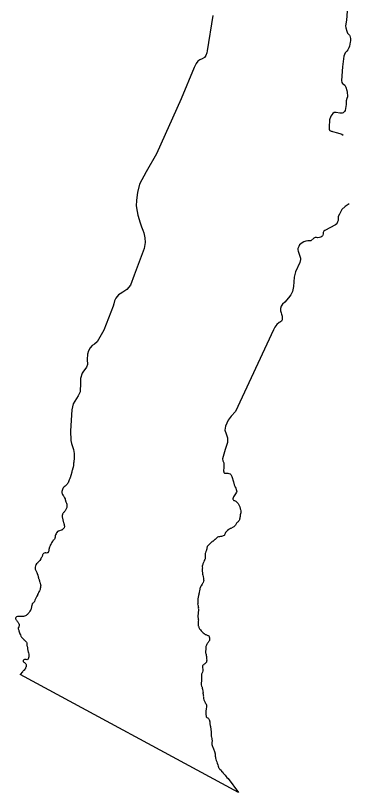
# Model space of a CAD drawing. Extents: x 3903937 to 3942190, y 260677 to 286651.
# Drawn here: x 3929280.7 to 3929344.6, y 263980 to 264128.3 of the extents above; entities that cross this region are included whole.
import ezdxf

# ---------------------------------------------------------------- set-up
doc = ezdxf.new("R2010")
doc.units = 0
doc.layers.add('V-ANNO-NPLT', color=7, linetype='Continuous')

msp = doc.modelspace()

# ---------------------------------------------------------------- linework, layer by layer
at = {"layer": 'V-ANNO-NPLT'}
for points in [[(3929318.36, 264128.32), (3929317.26, 264121.61), (3929317.19, 264121.21), (3929317, 264120.69), (3929316.73, 264120.28), (3929316.27, 264120.03), (3929315.87, 264119.88), (3929315.5, 264119.59), (3929315.16, 264119.18), (3929314.76, 264118.43), (3929312.29, 264112.45), (3929307.58, 264101.89), (3929305.65, 264098.48), (3929304.34, 264096.11), (3929303.98, 264094.54), (3929303.87, 264093.58), (3929303.76, 264092.98), (3929303.74, 264092), (3929303.9, 264090.91), (3929304.04, 264090.18), (3929304.45, 264088.76), (3929304.7, 264087.99), (3929304.99, 264087.34), (3929305.15, 264086.84), (3929305.36, 264085.88), (3929305.46, 264084.96), (3929305.24, 264083.81), (3929303.36, 264078.73), (3929302.66, 264076.81), (3929301.91, 264076.02), (3929301.15, 264075.5), (3929300.65, 264075.21), (3929300.32, 264075.01), (3929299.81, 264074.38), (3929299.58, 264073.84), (3929299.47, 264073.28), (3929299.34, 264072.8), (3929297.53, 264068.22), (3929296.31, 264066.05), (3929295.78, 264065.58), (3929295.3, 264065.29), (3929294.94, 264064.87), (3929294.63, 264064.31), (3929294.46, 264063.68), (3929294.37, 264062.64), (3929294.43, 264061.7), (3929294.22, 264061.18), (3929293.92, 264060.76), (3929293.69, 264060.45), (3929293.4, 264060.02), (3929293.08, 264059.04), (3929293.1, 264058.22), (3929293.05, 264056.47), (3929292.67, 264055.68), (3929291.72, 264054.18), (3929291.48, 264053.05), (3929291.19, 264049.05), (3929291.23, 264047.21), (3929291.41, 264046.61), (3929291.78, 264045.44), (3929291.9, 264044.68), (3929291.88, 264043.75), (3929291.83, 264043.16)], [(3929343.92, 264129.16), (3929343.79, 264127.41), (3929343.62, 264126.38), (3929343.67, 264125.96), (3929343.85, 264125.35), (3929344.02, 264124.98), (3929344.35, 264124.6), (3929344.45, 264124.43), (3929344.53, 264124.17), (3929344.56, 264123.92), (3929344.55, 264123.5), (3929344.52, 264123.22), (3929344.47, 264122.86), (3929344.36, 264122.45), (3929344.24, 264122.13), (3929344.04, 264121.75), (3929343.86, 264121.53), (3929343.69, 264121.35), (3929343.56, 264121.19), (3929343.4, 264120.91), (3929343.27, 264120.59), (3929343.04, 264118.52), (3929342.86, 264115.92), (3929342.89, 264115.55), (3929343.02, 264115.33), (3929343.21, 264115.23), (3929343.46, 264115.02), (3929343.67, 264114.66), (3929343.86, 264114), (3929343.94, 264113.7), (3929343.96, 264113.46), (3929343.99, 264113.18), (3929343.99, 264112.81), (3929343.9, 264112.49), (3929343.77, 264112.04), (3929343.76, 264111.91), (3929343.72, 264111.72), (3929343.73, 264111.48), (3929343.75, 264111.31), (3929343.71, 264110.97), (3929343.64, 264110.55), (3929343.56, 264110.18), (3929343.42, 264109.97), (3929343.17, 264109.76), (3929343, 264109.7), (3929342.83, 264109.67), (3929342.55, 264109.69), (3929341.86, 264109.81), (3929341.47, 264109.79), (3929341.2, 264109.64), (3929340.84, 264109.14), (3929340.59, 264108.44), (3929340.49, 264107.02), (3929340.48, 264106.63), (3929340.54, 264106.45), (3929340.61, 264106.36), (3929340.86, 264106.26), (3929340.99, 264106.23), (3929341.16, 264106.2), (3929341.38, 264106.13), (3929341.81, 264106.01), (3929342.53, 264105.81), (3929342.7, 264105.76), (3929342.92, 264105.65), (3929343.17, 264105.48)], [(3929344.3, 264092.36), (3929343.56, 264091.83), (3929342.94, 264091.3), (3929342.47, 264090.42), (3929342.23, 264089.98), (3929342.22, 264089.53), (3929342.2, 264089.18), (3929342.12, 264088.92), (3929341.99, 264088.58), (3929341.71, 264088.36), (3929339.65, 264087.25), (3929339.51, 264087.13), (3929339.39, 264086.89), (3929339.35, 264086.66), (3929339.29, 264086.4), (3929339.21, 264086.24), (3929339.09, 264086.13), (3929338.9, 264086), (3929338.65, 264085.93), (3929338.26, 264085.91), (3929338.07, 264085.95), (3929337.97, 264085.96), (3929337.84, 264085.94), (3929337.73, 264085.9), (3929337.56, 264085.79), (3929336.99, 264085.33), (3929336.45, 264085.31), (3929336.03, 264085.25), (3929335.68, 264085.13), (3929335.37, 264084.93), (3929335.08, 264084.73), (3929334.88, 264084.53), (3929334.69, 264084.25), (3929334.55, 264083.87), (3929334.53, 264083.59), (3929334.58, 264083.33), (3929334.7, 264082.93), (3929334.9, 264082.4), (3929335.05, 264081.97), (3929335.07, 264081.75), (3929334.93, 264081.19), (3929334.08, 264079.37), (3929333.82, 264078.35), (3929333.7, 264076.59), (3929333.49, 264075.62), (3929333.19, 264075), (3929332.77, 264074.4), (3929332.06, 264073.62), (3929331.61, 264073.21), (3929331.34, 264072.85), (3929331.22, 264072.41), (3929331.23, 264071.95), (3929331.36, 264071.55), (3929331.43, 264071.31), (3929331.49, 264071.14), (3929331.54, 264070.9), (3929331.57, 264070.55), (3929331.53, 264070.19), (3929331.49, 264070.11), (3929331.39, 264069.97), (3929331.22, 264069.86), (3929330.97, 264069.71), (3929330.55, 264069.35), (3929330.12, 264068.79), (3929329.87, 264068.29)], [(3929329.87, 264068.29), (3929322.66, 264052.71), (3929321.85, 264051.84), (3929321.26, 264051.08), (3929320.74, 264049.91), (3929320.61, 264049.15), (3929320.89, 264048.44), (3929321.14, 264047.72), (3929321.13, 264046.83), (3929320.7, 264045.48), (3929320.15, 264043.66)], [(3929291.83, 264043.16), (3929291.81, 264043.01), (3929291.79, 264042.89), (3929291.79, 264042.53), (3929291.77, 264042.4), (3929291.7, 264042.11), (3929291.64, 264041.91), (3929291.59, 264041.72), (3929291.56, 264041.63), (3929291.5, 264041.46), (3929291.46, 264041.3), (3929291.43, 264041.12), (3929291.25, 264040.49), (3929291.21, 264040.31), (3929291.18, 264040.19), (3929291.13, 264040.1), (3929291.1, 264040), (3929291.06, 264039.89), (3929291.03, 264039.79), (3929290.93, 264039.64), (3929290.87, 264039.47), (3929290.82, 264039.31), (3929290.74, 264039.12), (3929290.69, 264039.02), (3929290.64, 264038.94), (3929290.57, 264038.83), (3929290.3, 264038.59), (3929290.18, 264038.49), (3929289.99, 264038.32), (3929289.91, 264038.24), (3929289.79, 264038.14), (3929289.75, 264038.04), (3929289.66, 264037.81), (3929289.6, 264037.66), (3929289.57, 264037.45), (3929289.57, 264037.19), (3929289.59, 264037.04), (3929289.63, 264036.97), (3929289.69, 264036.88), (3929289.83, 264036.68), (3929289.88, 264036.61), (3929290, 264036.38), (3929290.06, 264036.26), (3929290.16, 264036.02), (3929290.21, 264035.93), (3929290.34, 264035.49), (3929290.4, 264035.33), (3929290.43, 264035.21), (3929290.47, 264035.03), (3929290.47, 264034.95), (3929290.49, 264034.81), (3929290.48, 264034.69), (3929290.5, 264034.6), (3929290.5, 264034.51), (3929290.47, 264034.39), (3929290.43, 264034.25), (3929290.4, 264034.13), (3929290.34, 264034.03), (3929290.25, 264033.85), (3929290.18, 264033.75), (3929290.06, 264033.62), (3929289.96, 264033.5), (3929289.87, 264033.41), (3929289.79, 264033.32), (3929289.72, 264033.22), (3929289.67, 264033.1), (3929289.65, 264033.02), (3929289.62, 264032.94), (3929289.59, 264032.71), (3929289.59, 264032.61), (3929289.73, 264032.01), (3929289.82, 264031.72), (3929289.86, 264031.58), (3929289.95, 264031.3), (3929289.99, 264031.19), (3929290.01, 264030.96), (3929290.04, 264030.88), (3929290.05, 264030.75), (3929289.99, 264030.53), (3929289.93, 264030.41), (3929289.87, 264030.35), (3929289.69, 264030.2), (3929289.53, 264030.09), (3929289.43, 264030.05), (3929289.08, 264029.94), (3929288.94, 264029.9), (3929288.84, 264029.86), (3929288.75, 264029.81), (3929288.61, 264029.62), (3929288.55, 264029.53), (3929288.44, 264029.33), (3929288.35, 264029.16), (3929288.29, 264028.96), (3929288.27, 264028.86), (3929288.27, 264028.74), (3929288.22, 264028.53), (3929288.19, 264028.44), (3929288.14, 264028.35), (3929288.1, 264028.28), (3929288.02, 264028.2), (3929287.95, 264028.14)], [(3929320.15, 264043.66), (3929320.24, 264043.32), (3929320.44, 264042.89), (3929320.45, 264042.3), (3929320.41, 264041.86), (3929320.37, 264041.59), (3929320.37, 264041.42), (3929320.4, 264041.23), (3929320.45, 264041.1), (3929320.58, 264040.95), (3929320.69, 264040.93), (3929320.89, 264040.93), (3929321.16, 264040.93), (3929321.36, 264040.9), (3929321.64, 264040.8), (3929321.78, 264040.72), (3929321.98, 264040.32), (3929322.25, 264039.3), (3929322.39, 264038.73), (3929322.5, 264038.48), (3929322.61, 264038.24), (3929322.7, 264038.06), (3929322.8, 264037.8), (3929322.88, 264037.43), (3929322.85, 264037.31), (3929322.66, 264037), (3929322.24, 264036.4)], [(3929322.24, 264036.4), (3929322.11, 264036.07), (3929322.14, 264035.97), (3929322.2, 264035.89), (3929322.27, 264035.8), (3929322.35, 264035.74), (3929322.46, 264035.7), (3929322.58, 264035.64), (3929322.7, 264035.57), (3929322.77, 264035.52), (3929322.82, 264035.46), (3929322.95, 264035.33), (3929323.07, 264035.22), (3929323.14, 264035.13), (3929323.24, 264035.01), (3929323.37, 264034.79), (3929323.44, 264034.63), (3929323.47, 264034.53), (3929323.52, 264034.23), (3929323.53, 264034.15), (3929323.59, 264033.99), (3929323.64, 264033.75), (3929323.66, 264033.65), (3929323.65, 264033.56), (3929323.66, 264033.46), (3929323.67, 264033.38), (3929323.63, 264033.16), (3929323.57, 264033.02), (3929323.52, 264032.83), (3929323.51, 264032.68), (3929323.47, 264032.45), (3929323.46, 264032.33), (3929323.44, 264032.19), (3929323.42, 264032.1), (3929323.41, 264032.01), (3929323.37, 264031.91), (3929323.24, 264031.77), (3929323.14, 264031.67), (3929323.06, 264031.6), (3929322.99, 264031.54), (3929322.9, 264031.43), (3929322.83, 264031.37), (3929322.76, 264031.27), (3929322.71, 264031.17), (3929322.62, 264031.02), (3929322.49, 264030.84), (3929322.33, 264030.72), (3929322.22, 264030.65), (3929321.76, 264030.41), (3929321.65, 264030.36), (3929321.57, 264030.31), (3929321.47, 264030.23), (3929321.37, 264030.16), (3929321.12, 264030.01), (3929320.98, 264029.89), (3929320.86, 264029.76), (3929320.78, 264029.7), (3929320.73, 264029.59), (3929320.67, 264029.43), (3929320.61, 264029.31), (3929320.58, 264029.2), (3929320.55, 264029.12), (3929320.48, 264029.05), (3929320.32, 264028.97), (3929320.19, 264028.92), (3929320, 264028.87), (3929319.9, 264028.86), (3929319.76, 264028.84), (3929319.6, 264028.81), (3929319.4, 264028.77), (3929319.25, 264028.72), (3929319.16, 264028.65), (3929319.07, 264028.6), (3929319.01, 264028.55), (3929318.79, 264028.31), (3929318.73, 264028.25), (3929318.4, 264027.99), (3929318.33, 264027.94), (3929318.25, 264027.86), (3929318.16, 264027.81), (3929318.03, 264027.7), (3929317.97, 264027.64), (3929317.82, 264027.52), (3929317.62, 264027.34), (3929317.35, 264027.08), (3929317.28, 264026.95), (3929317.24, 264026.79), (3929317.2, 264026.66), (3929317.16, 264026.46), (3929317.15, 264026.36), (3929317.11, 264026.24), (3929317.02, 264026.01), (3929316.91, 264025.71), (3929316.89, 264025.6), (3929316.87, 264025.27), (3929316.87, 264024.81), (3929316.86, 264024.72), (3929316.84, 264024.6), (3929316.79, 264024.49), (3929316.7, 264024.3), (3929316.6, 264024.04)], [(3929287.95, 264028.14), (3929287.86, 264028.08), (3929287.8, 264027.99), (3929287.74, 264027.9), (3929287.69, 264027.82), (3929287.6, 264027.64), (3929287.56, 264027.56), (3929287.51, 264027.46), (3929287.34, 264027.17), (3929287.3, 264027.09), (3929287.24, 264026.92), (3929287.19, 264026.82), (3929287.17, 264026.74), (3929287.12, 264026.68), (3929287.1, 264026.58), (3929287.1, 264026.49), (3929287.09, 264026.41), (3929287.09, 264026.3), (3929287.07, 264026.16), (3929287.05, 264026.06), (3929287.02, 264025.96), (3929286.97, 264025.86), (3929286.93, 264025.79), (3929286.85, 264025.75), (3929286.75, 264025.72), (3929286.59, 264025.7), (3929286.5, 264025.72), (3929286.38, 264025.73), (3929286.2, 264025.69), (3929286.08, 264025.62), (3929286, 264025.55), (3929285.93, 264025.43), (3929285.89, 264025.35), (3929285.78, 264025.05), (3929285.72, 264024.9), (3929285.62, 264024.75), (3929285.55, 264024.59), (3929285.34, 264024.29), (3929285.24, 264024.15), (3929285.13, 264024.04), (3929284.99, 264023.88), (3929284.89, 264023.76), (3929284.74, 264023.62), (3929284.61, 264023.46), (3929284.56, 264023.39), (3929284.51, 264023.26), (3929284.46, 264023.01), (3929284.44, 264022.86), (3929284.45, 264022.71), (3929284.47, 264022.61), (3929284.5, 264022.51), (3929284.7, 264022.09), (3929284.75, 264021.97), (3929284.82, 264021.81), (3929284.95, 264021.46), (3929285.04, 264021.18), (3929285.1, 264020.94), (3929285.13, 264020.85), (3929285.17, 264020.76), (3929285.2, 264020.66), (3929285.22, 264020.58), (3929285.29, 264020.37), (3929285.32, 264020.24), (3929285.36, 264020.15), (3929285.44, 264019.86), (3929285.46, 264019.74), (3929285.49, 264019.65), (3929285.52, 264019.43), (3929285.5, 264019.32), (3929285.48, 264019.24), (3929285.46, 264019.12), (3929285.43, 264018.93), (3929285.4, 264018.84), (3929285.39, 264018.75), (3929285.34, 264018.63), (3929285.27, 264018.48), (3929285.19, 264018.29), (3929285.12, 264018.16), (3929285.07, 264018.09), (3929285.02, 264017.95), (3929284.91, 264017.75), (3929284.89, 264017.66), (3929284.79, 264017.46), (3929284.68, 264017.23), (3929284.55, 264016.98), (3929284.43, 264016.67), (3929284.34, 264016.45), (3929284.28, 264016.35), (3929284.21, 264016.25), (3929284.14, 264016.17), (3929284.03, 264016.12), (3929283.87, 264015.98), (3929283.81, 264015.68), (3929283.78, 264015.49), (3929283.74, 264015.29), (3929283.72, 264015.16), (3929283.61, 264014.87), (3929283.57, 264014.78), (3929283.45, 264014.59), (3929283.4, 264014.48), (3929283.29, 264014.34)], [(3929316.6, 264024.04), (3929316.49, 264023.76), (3929316.45, 264023.63), (3929316.42, 264023.52), (3929316.36, 264023.38), (3929316.31, 264023.21), (3929316.3, 264023.07), (3929316.33, 264022.83), (3929316.32, 264022.71), (3929316.32, 264022.51), (3929316.3, 264022.34), (3929316.3, 264022.17), (3929316.33, 264022.02), (3929316.33, 264021.92), (3929316.35, 264021.77), (3929316.38, 264021.65), (3929316.4, 264021.5), (3929316.47, 264021.24), (3929316.5, 264021.12), (3929316.55, 264020.88), (3929316.58, 264020.71), (3929316.58, 264020.61), (3929316.59, 264020.48), (3929316.56, 264020.32), (3929316.46, 264020.04), (3929316.42, 264019.97), (3929316.36, 264019.85), (3929316.27, 264019.73), (3929316.08, 264019.43), (3929316.03, 264019.34), (3929315.98, 264019.26), (3929315.89, 264019.07), (3929315.86, 264018.94), (3929315.83, 264018.8), (3929315.82, 264018.69), (3929315.78, 264018.52), (3929315.71, 264018.15), (3929315.71, 264018.06), (3929315.69, 264017.95), (3929315.65, 264017.8), (3929315.6, 264017.57), (3929315.55, 264017.3), (3929315.5, 264016.96), (3929315.48, 264016.85), (3929315.47, 264016.77), (3929315.47, 264016.66), (3929315.45, 264016.48), (3929315.44, 264016.33), (3929315.45, 264016.16), (3929315.45, 264016.01), (3929315.43, 264015.92), (3929315.53, 264015.66), (3929315.55, 264015.57), (3929315.56, 264015.43), (3929315.57, 264015.35), (3929315.56, 264015.19), (3929315.58, 264014.96), (3929315.59, 264014.86), (3929315.59, 264014.72), (3929315.57, 264014.62), (3929315.56, 264014.44), (3929315.53, 264014.19), (3929315.51, 264014.06), (3929315.47, 264013.78), (3929315.49, 264013.53), (3929315.55, 264013.17), (3929315.56, 264012.99), (3929315.57, 264012.91), (3929315.55, 264012.67), (3929315.55, 264012.59), (3929315.54, 264012.45), (3929315.55, 264012.25), (3929315.55, 264012.15), (3929315.53, 264012), (3929315.53, 264011.8), (3929315.57, 264011.7), (3929315.63, 264011.61), (3929315.68, 264011.48), (3929315.73, 264011.38), (3929315.79, 264011.25), (3929315.96, 264011.02), (3929316.08, 264010.84), (3929316.26, 264010.69), (3929316.42, 264010.52), (3929316.5, 264010.47), (3929316.66, 264010.36), (3929316.77, 264010.25), (3929316.88, 264010.17), (3929316.98, 264010.11), (3929317.27, 264010.01), (3929317.37, 264009.97), (3929317.46, 264009.94), (3929317.56, 264009.87), (3929317.64, 264009.78), (3929317.66, 264009.66), (3929317.69, 264009.55), (3929317.68, 264009.47), (3929317.69, 264009.32), (3929317.68, 264009.12), (3929317.67, 264009.01), (3929317.63, 264008.9)], [(3929283.29, 264014.34), (3929283.19, 264014.21), (3929283.07, 264014.08), (3929282.97, 264013.98), (3929282.9, 264013.89), (3929282.84, 264013.83), (3929282.75, 264013.77), (3929282.62, 264013.69), (3929282.46, 264013.63), (3929282.25, 264013.57), (3929282.1, 264013.57), (3929281.94, 264013.56), (3929281.79, 264013.58), (3929281.55, 264013.58), (3929281.41, 264013.6), (3929281.27, 264013.6), (3929281.07, 264013.57), (3929280.91, 264013.53), (3929280.81, 264013.47), (3929280.75, 264013.41), (3929280.73, 264013.26), (3929280.74, 264013.15), (3929280.77, 264013.06), (3929280.82, 264012.96), (3929280.89, 264012.88), (3929280.95, 264012.77), (3929281.09, 264012.6), (3929281.14, 264012.52), (3929281.21, 264012.43), (3929281.29, 264012.31), (3929281.34, 264012.21), (3929281.39, 264012.06), (3929281.41, 264011.94), (3929281.42, 264011.83), (3929281.41, 264011.73), (3929281.38, 264011.61), (3929281.21, 264011.44), (3929281.21, 264011.35), (3929281.24, 264011.23), (3929281.32, 264010.94), (3929281.36, 264010.82), (3929281.47, 264010.47), (3929281.5, 264010.39), (3929281.57, 264010.24), (3929281.65, 264010.06), (3929281.76, 264009.81), (3929281.81, 264009.73), (3929281.86, 264009.63), (3929282.01, 264009.48), (3929282.07, 264009.42), (3929282.16, 264009.33), (3929282.21, 264009.26), (3929282.27, 264009.21), (3929282.34, 264009.13), (3929282.49, 264008.99), (3929282.63, 264008.87), (3929282.76, 264008.72), (3929282.81, 264008.66), (3929282.85, 264008.58), (3929282.85, 264008.43), (3929282.86, 264008.32), (3929282.9, 264008.07), (3929282.94, 264007.9), (3929282.99, 264007.62), (3929283, 264007.48), (3929283, 264007.4), (3929283.04, 264007.09), (3929283.08, 264007), (3929283.11, 264006.91), (3929283.16, 264006.81), (3929283.21, 264006.63), (3929283.26, 264006.41), (3929283.26, 264006.28), (3929283.28, 264006.16), (3929283.28, 264006.08), (3929283.24, 264005.85), (3929283.22, 264005.7), (3929283.16, 264005.49), (3929283.08, 264005.38), (3929282.91, 264005.28), (3929282.72, 264005.34), (3929282.63, 264005.36), (3929282.51, 264005.38), (3929282.41, 264005.37), (3929282.33, 264005.32), (3929282.16, 264005.19), (3929282.15, 264005.1), (3929282.18, 264004.99), (3929282.22, 264004.9), (3929282.3, 264004.84), (3929282.41, 264004.79), (3929282.47, 264004.72), (3929282.61, 264004.6), (3929282.68, 264004.54), (3929282.73, 264004.41), (3929282.76, 264004.25)], [(3929317.63, 264008.9), (3929317.55, 264008.79), (3929317.5, 264008.73), (3929317.42, 264008.6), (3929317.33, 264008.48), (3929317.24, 264008.35), (3929317.19, 264008.27), (3929317.11, 264008.1), (3929317.04, 264007.95), (3929317.01, 264007.85), (3929317.02, 264007.71), (3929316.99, 264007.53), (3929316.99, 264007.18), (3929316.96, 264007.04), (3929316.95, 264006.93), (3929316.95, 264006.75), (3929316.96, 264006.64), (3929317.01, 264006.49), (3929317.04, 264006.33), (3929317.06, 264006.14), (3929317.1, 264005.95), (3929317.13, 264005.67), (3929317.14, 264005.56), (3929317.16, 264005.2), (3929317.15, 264005.11), (3929317.13, 264005), (3929317.09, 264004.87), (3929316.98, 264004.73), (3929316.92, 264004.68), (3929316.87, 264004.62), (3929316.78, 264004.53), (3929316.69, 264004.46), (3929316.6, 264004.4), (3929316.52, 264004.31), (3929316.46, 264004.26), (3929316.39, 264004.2), (3929316.38, 264004.1), (3929316.36, 264004.01), (3929316.35, 264003.89), (3929316.38, 264003.8), (3929316.41, 264003.52), (3929316.43, 264003.44), (3929316.41, 264003.31), (3929316.4, 264003.18), (3929316.35, 264002.97), (3929316.28, 264002.84), (3929316.25, 264002.71), (3929316.2, 264002.56), (3929316.2, 264002.37), (3929316.19, 264002.27), (3929316.19, 264002.15), (3929316.15, 264001.86), (3929316.16, 264001.67), (3929316.16, 264001.54), (3929316.14, 264001.42), (3929316.14, 264001.13), (3929316.12, 264001), (3929316.13, 264000.91), (3929316.12, 264000.79), (3929316.08, 264000.68), (3929316.08, 264000.59), (3929316.13, 264000.5), (3929316.18, 264000.29), (3929316.22, 264000.18), (3929316.27, 264000.06), (3929316.32, 263999.91), (3929316.37, 263999.72), (3929316.44, 263999.29), (3929316.46, 263999.08), (3929316.44, 263998.99), (3929316.44, 263998.89), (3929316.46, 263998.8), (3929316.51, 263998.6), (3929316.52, 263998.51), (3929316.51, 263998.39), (3929316.52, 263998.21), (3929316.53, 263998.1), (3929316.56, 263997.89), (3929316.63, 263997.64), (3929316.67, 263997.53), (3929316.72, 263997.41), (3929316.85, 263997.15), (3929316.89, 263997.08), (3929316.92, 263997), (3929316.97, 263996.94), (3929317.05, 263996.82), (3929317.12, 263996.64), (3929317.14, 263996.46), (3929317.15, 263996.29), (3929317.07, 263996.03), (3929317.05, 263995.92), (3929317.03, 263995.73), (3929317.01, 263995.62), (3929317.01, 263995.52), (3929316.99, 263995.4), (3929316.99, 263995.09), (3929317.01, 263994.92), (3929317.02, 263994.78), (3929317.03, 263994.69), (3929317.08, 263994.44), (3929317.11, 263994.34)], [(3929282.76, 264004.25), (3929282.74, 264004.15), (3929282.73, 264004.05), (3929282.66, 264003.84), (3929282.62, 264003.76), (3929282.6, 264003.67), (3929282.57, 264003.58), (3929282.51, 264003.49), (3929282.39, 264003.35), (3929282.31, 264003.29), (3929282.24, 264003.24), (3929282.18, 264003.18), (3929282.14, 264003.08), (3929282.07, 264003.01), (3929281.59, 264002.53)], [(3929323.22, 263979.98), (3929281.59, 264002.53)], [(3929317.11, 263994.34), (3929317.19, 263994.32), (3929317.31, 263994.26), (3929317.39, 263994.21), (3929317.53, 263994.09), (3929317.58, 263994), (3929317.64, 263993.87), (3929317.67, 263993.79), (3929317.69, 263993.7), (3929317.72, 263993.6), (3929317.73, 263993.51), (3929317.77, 263993.36), (3929317.77, 263993.23), (3929317.78, 263993), (3929317.8, 263992.89), (3929317.84, 263992.72), (3929317.86, 263992.61), (3929317.91, 263992.41), (3929317.94, 263992.26), (3929317.95, 263992.16), (3929317.97, 263992.04), (3929317.97, 263991.88), (3929317.99, 263991.73), (3929317.99, 263991.58), (3929317.99, 263991.48), (3929318, 263991.4), (3929318.01, 263991.26), (3929318, 263991.08), (3929318.04, 263990.96), (3929318.04, 263990.75), (3929318.07, 263990.59), (3929318.12, 263990.24), (3929318.14, 263990.07), (3929318.17, 263989.96), (3929318.19, 263989.8), (3929318.19, 263989.68), (3929318.16, 263989.58), (3929318.14, 263989.36), (3929318.14, 263989.24), (3929318.15, 263989.14), (3929318.28, 263988.78), (3929318.34, 263988.61), (3929318.46, 263988.31), (3929318.64, 263987.81), (3929318.76, 263987.36), (3929318.76, 263987.21), (3929318.76, 263987.11), (3929318.77, 263987.02), (3929318.79, 263986.91), (3929318.81, 263986.71), (3929318.84, 263986.63), (3929318.86, 263986.52), (3929318.9, 263986.39), (3929318.91, 263986.31), (3929318.99, 263986.09), (3929319.03, 263985.97), (3929319.07, 263985.8), (3929319.17, 263985.59), (3929319.29, 263985.26), (3929319.35, 263984.97), (3929319.39, 263984.84), (3929319.43, 263984.75), (3929319.48, 263984.66)], [(3929319.48, 263984.66), (3929319.53, 263984.55), (3929319.69, 263984.45), (3929319.9, 263984.23), (3929319.95, 263984.07), (3929320.22, 263983.85), (3929320.33, 263983.64), (3929320.7, 263983.26), (3929320.8, 263983.1), (3929321.02, 263982.83), (3929321.23, 263982.67), (3929323.22, 263979.98)]]:
    msp.add_lwpolyline(points, dxfattribs=at)

doc.saveas('drawing.dxf')
